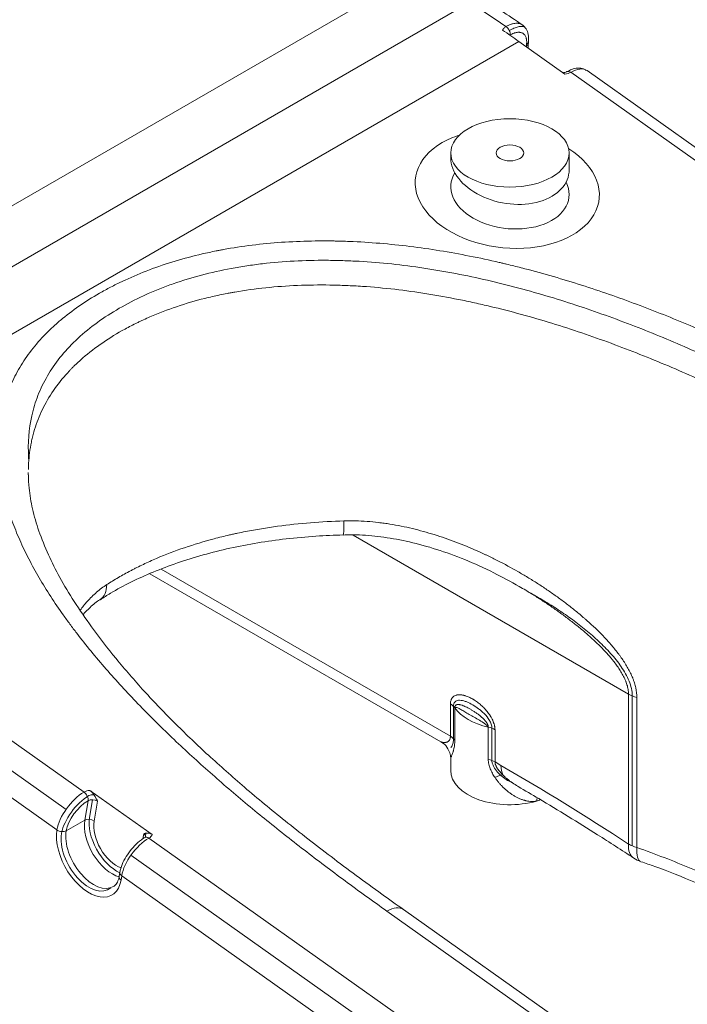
# Model space of a CAD drawing. Header units: millimetres. Extents: x 51337 to 61814, y -21781 to -12277.
# Tile 372 of 378: x 61723 to 61738, y -21419 to -21396. Entities that reach past the tile are written whole.
import ezdxf

# ---------------------------------------------------------------- set-up
doc = ezdxf.new("R2010")
doc.units = ezdxf.units.MM
doc.header["$LTSCALE"] = 0.3175
doc.layers.add('1轮廓实线层', color=7, linetype='Continuous', lineweight=18)

# ---------------------------------------------------------------- blocks, each defined once
blk = doc.blocks.new('MR12-2010-Z')
at = {"layer": '1轮廓实线层'}
for p, q in [((64044.302, -21439.644), (64063.182, -21428.744)), ((64045.474, -21440.358), (64064.354, -21429.458)), ((64065.277, -21430.208), (64065.278, -21430.199)), ((64065.477, -21430.349), (64046.809, -21441.127)), ((64066.526, -21431.092), (64065.477, -21430.349)), ((64065.631, -21430.458), (64065.648, -21430.449)), ((64065.652, -21430.412), (64065.648, -21430.449)), ((64065.692, -21430.39), (64065.696, -21430.353)), ((64066.66, -21431.051), (64074.44, -21436.567)), ((64074.805, -21436.522), (64067.033, -21431.013)), ((64063.922, -21432.89), (64063.922, -21432.996)), ((64066.622, -21433.273), (64066.622, -21432.89)), ((64067.976, -21445.229), (64061.695, -21441.603)), ((64047.78, -21441.951), (64055.56, -21447.467)), ((64055.151, -21447.859), (64047.378, -21442.349)), ((64057.316, -21442.381), (64063.915, -21446.191)), ((64057.057, -21442.485), (64063.698, -21446.319)), ((64054.943, -21448.328), (64047.188, -21442.83)), ((64067.976, -21448.649), (64067.976, -21445.229)), ((64068.062, -21448.692), (64068.062, -21445.271)), ((64068.168, -21445.309), (64068.168, -21448.73)), ((64063.915, -21446.191), (64063.915, -21445.456)), ((64063.986, -21445.51), (64063.986, -21446.245)), ((64064.016, -21445.545), (64064.016, -21446.28)), ((64064.779, -21446.72), (64064.779, -21445.986)), ((64064.861, -21446.745), (64064.861, -21446.01)), ((64064.932, -21446.044), (64064.932, -21446.779)), ((64063.922, -21446.708), (64063.922, -21446.975)), ((64064.932, -21446.779), (64065.068, -21446.857)), ((64055.695, -21447.426), (64057.117, -21448.434)), ((64055.577, -21448.106), (64055.653, -21447.664)), ((64055.683, -21448.046), (64055.752, -21447.64)), ((64055.866, -21447.67), (64055.788, -21448.127)), ((64055.577, -21448.106), (64055.153, -21448.351)), ((64054.942, -21448.33), (64054.943, -21448.328)), ((64055.047, -21448.41), (64055.049, -21448.401)), ((64055.153, -21448.348), (64055.153, -21448.351)), ((64056.902, -21448.532), (64056.922, -21448.419)), ((64057.039, -21448.515), (64064.282, -21453.65)), ((64063.881, -21454.047), (64056.629, -21448.907)), ((64056.38, -21449.289), (64056.362, -21449.391)), ((64056.421, -21449.376), (64056.404, -21449.477)), ((64063.692, -21454.53), (64056.421, -21449.376)), ((64068.264, -21454.29), (64062.468, -21450.181)), ((64068.43, -21454.104), (64062.842, -21450.143))]:
    blk.add_line(p, q, dxfattribs=at)
blk.add_arc((64068.506, -21448.343), 0.75, 236.7469, 250.6924, dxfattribs=at)
for centre, major_axis, ratio, start_param, end_param in [((64063.182, -21453.239), (-15, 25.981), 0.57735, 5.403346, 5.497787), ((64065.172, -21430.124), (-0.075, 0.13), 0.57735, 3.808953, 5.403346), ((64063.076, -21453.3), (15, -25.981), 0.57735, 2.242748, 2.260406), ((64066.28, -21430.9), (0.45, -0.779), 0.57735, 3.808953, 3.838062), ((64065.543, -21430.373), (0.149, -0.016), 0.641324, 5.564198, 6.293438), ((64065.546, -21430.337), (0.149, -0.016), 0.641324, 5.564198, 6.273293), ((64066.598, -21431.624), (0.435, 0.611), 0.505931, 0.001448, 0.837479), ((64066.449, -21430.902), (-0.298, 0.031), 0.638996, 1.896144, 2.419743), ((64066.648, -21431.166), (-0.075, 0.13), 0.57735, 5.384341, 6.269342), ((64065.212, -21433.708), (-2.095, 0.234), 0.638444, 5.329474, 5.568922), ((64065.212, -21433.708), (-2.095, 0.234), 0.638444, 5.568922, 10.337172), ((64065.272, -21433.135), (-1.34, 0.251), 0.666904, 0.124865, 3.270286), ((64065.272, -21433.751), (-1.347, 0.15), 0.638444, 5.974459, 9.820531), ((64061.45, -21440.849), (0.022, -0.75), 0.041025, 0.003043, 0.954721), ((64055.519, -21442.446), (0.407, -0.63), 0.608982, 6.28233, 7.038742), ((64068.506, -21444.923), (-0.75, 0), 0.57735, 0.785398, 1.103389), ((64063.597, -21445.64), (-0.45, 0), 0.57735, 3.515853, 3.926991), ((64065.272, -21445.26), (1.35, 0), 0.57735, 3.515853, 4.338129), ((64064.614, -21446.227), (0.45, 0), 0.57735, 0.785398, 1.196536), ((64063.597, -21446.375), (-0.45, 0), 0.57735, 3.515853, 3.926991), ((64064.614, -21446.962), (0.45, 0), 0.57735, 0.785398, 1.196536), ((64065.598, -21446.55), (-0.375, -0.65), 0.57735, 5.497787, 5.903264), ((64065.068, -21496.459), (-30.375, 52.611), 0.57735, 5.430033, 5.497787), ((64065.272, -21446.975), (1.35, 0), 0.57735, 3.141596, 5.179498), ((64064.818, -21447.387), (0.339, 0.296), 0.306956, 0.323783, 0.979412), ((64055.473, -21448.021), (0.457, 0.595), 0.474787, 0.85429, 2.425086), ((64055.579, -21448.096), (0.463, 0.591), 0.466268, 0.859591, 2.426424), ((64055.772, -21447.617), (-0.299, 0.032), 0.638826, 5.04017, 5.563769), ((64055.548, -21447.582), (-0.075, 0.13), 0.57735, 3.749176, 5.384341), ((64055.778, -21447.621), (-0.149, 0.016), 0.638826, 4.727437, 5.570647), ((64055.578, -21448.103), (0.37, 0.473), 0.466268, 0.858216, 2.429012), ((64055.76, -21447.731), (-0.15, 0.008), 0.604965, 3.961921, 5.532717), ((64066.083, -21447.903), (0.09, -0.441), 0.420243, 3.845566, 4.074602), ((64065.272, -21446.975), (1.35, 0), 0.57735, 5.179498, 5.245101), ((64056.204, -21448.598), (-0.45, 0.779), 0.57735, 0.607583, 2.611135), ((64055.682, -21448.188), (0.148, -0.025), 0.670368, 0.891588, 2.462384), ((64056.31, -21448.536), (-0.45, 0.779), 0.57735, 0.610186, 2.461777), ((64056.31, -21448.536), (0.375, -0.65), 0.57735, 3.749176, 5.682728), ((64055.673, -21448.904), (-0.525, 0.909), 0.57735, 0.607583, 3.749176), ((64055.049, -21448.269), (-0.148, 0.025), 0.670368, 0.891588, 2.462384), ((64055.049, -21448.266), (-0.148, 0.025), 0.670368, 0.891588, 2.462384), ((64055.673, -21448.904), (-0.45, 0.779), 0.57735, 0.604868, 3.259706), ((64055.779, -21448.842), (0.45, -0.779), 0.57735, 3.749176, 6.285964), ((64056.816, -21448.48), (-0.15, 0.008), 0.604965, 3.004819, 3.961921), ((64056.834, -21448.37), (-0.149, 0.016), 0.638826, 2.494727, 2.952869), ((64056.828, -21448.365), (-0.299, 0.032), 0.638826, 2.422176, 2.945775), ((64056.952, -21449.069), (0.457, 0.595), 0.474787, 0.85429, 2.425086), ((64057.027, -21448.63), (-0.075, 0.13), 0.57735, 5.384341, 6.283275), ((64068.506, -21448.343), (-0.411, -0.627), 0.536938, 5.529445, 6.283206), ((64068.506, -21448.343), (-0.75, 0), 0.57735, 0.785398, 1.103389), ((64068.506, -21448.343), (-0.248, -0.708), 0.329993, 5.400931, 6.295018), ((64056.527, -21449.314), (-0.148, 0.025), 0.670368, 0.000359, 0.891588), ((64056.51, -21449.416), (-0.148, 0.025), 0.670368, 6.263662, 7.174773), ((64062.408, -21450.755), (-0.434, -0.612), 0.508281, 3.13848, 3.977629)]:
    blk.add_ellipse(centre, major_axis=major_axis, ratio=ratio, start_param=start_param, end_param=end_param, dxfattribs=at)
for major_axis in [(-1.35, 0), (-0.315, 0)]:
    blk.add_ellipse((64065.272, -21432.89), major_axis=major_axis, ratio=0.57735, dxfattribs=at)
for points, knots in [([(64065.569, -21429.979), (64065.4, -21429.863), (64064.911, -21429.534), (64064.24, -21429.109), (64063.738, -21428.811), (64063.557, -21428.707)], [0, 0, 0, 0, 0.252329, 0.731002, 1, 1, 1, 1]), ([(64065.105, -21430.089), (64065.108, -21430.081), (64065.112, -21430.073), (64065.118, -21430.064), (64065.12, -21430.062), (64065.122, -21430.059), (64065.124, -21430.057), (64065.128, -21430.052), (64065.131, -21430.048), (64065.141, -21430.038), (64065.148, -21430.031), (64065.164, -21430.019), (64065.173, -21430.013), (64065.182, -21430.008)], [0, 0, 0, 0, 0.25, 0.25, 0.3125, 0.3125, 0.375, 0.375, 0.5, 0.5, 0.75, 0.75, 1, 1, 1, 1]), ([(64065.555, -21429.969), (64065.55, -21429.966), (64065.545, -21429.963), (64065.529, -21429.953), (64065.506, -21429.943), (64065.481, -21429.937), (64065.464, -21429.934), (64065.46, -21429.934), (64065.454, -21429.933), (64065.45, -21429.933), (64065.44, -21429.932), (64065.433, -21429.931), (64065.411, -21429.931), (64065.381, -21429.933), (64065.35, -21429.94), (64065.326, -21429.946), (64065.318, -21429.948), (64065.302, -21429.953), (64065.293, -21429.956), (64065.268, -21429.965), (64065.234, -21429.98), (64065.2, -21429.998), (64065.182, -21430.008)], [0, 0, 0, 0, 0.055433, 0.055433, 0.173504, 0.291575, 0.291575, 0.321093, 0.321093, 0.35061, 0.35061, 0.409646, 0.409646, 0.527717, 0.645788, 0.645788, 0.704823, 0.704823, 0.763858, 0.763858, 0.881929, 1, 1, 1, 1]), ([(64065.607, -21430.016), (64065.596, -21430.013), (64065.583, -21430.01), (64065.544, -21430.005), (64065.516, -21430.005), (64065.454, -21430.014), (64065.422, -21430.023), (64065.355, -21430.048), (64065.321, -21430.065), (64065.277, -21430.09), (64065.267, -21430.096), (64065.258, -21430.102)], [0, 0, 0, 0, 0.124873, 0.124873, 0.392855, 0.392855, 0.660838, 0.660838, 0.92882, 0.92882, 1, 1, 1, 1]), ([(64065.694, -21430.354), (64065.702, -21430.294), (64065.7, -21430.191), (64065.65, -21430.056), (64065.589, -21429.995), (64065.554, -21429.97)], [0, 0, 0, 0, 0.378979, 0.705712, 1, 1, 1, 1]), ([(64065.278, -21430.199), (64065.292, -21430.191), (64065.319, -21430.177), (64065.346, -21430.165), (64065.366, -21430.158), (64065.373, -21430.155), (64065.386, -21430.151), (64065.393, -21430.149), (64065.412, -21430.145), (64065.437, -21430.14), (64065.46, -21430.138), (64065.478, -21430.138), (64065.483, -21430.138), (64065.492, -21430.139), (64065.494, -21430.139), (64065.5, -21430.14), (64065.513, -21430.142), (64065.536, -21430.147), (64065.564, -21430.159), (64065.58, -21430.171), (64065.589, -21430.179), (64065.591, -21430.181), (64065.595, -21430.184), (64065.6, -21430.19), (64065.605, -21430.195), (64065.615, -21430.207), (64065.626, -21430.225), (64065.635, -21430.245), (64065.641, -21430.261), (64065.642, -21430.267), (64065.645, -21430.275), (64065.645, -21430.278), (64065.647, -21430.284), (64065.647, -21430.287), (64065.651, -21430.302), (64065.654, -21430.327), (64065.655, -21430.354), (64065.654, -21430.382), (64065.653, -21430.397), (64065.652, -21430.412)], [0, 0, 0, 0, 0.0625, 0.125, 0.125, 0.15625, 0.15625, 0.1875, 0.1875, 0.25, 0.3125, 0.3125, 0.34375, 0.34375, 0.359375, 0.359375, 0.375, 0.4375, 0.5, 0.5625, 0.5625, 0.578125, 0.578125, 0.59375, 0.625, 0.625, 0.6875, 0.75, 0.75, 0.78125, 0.78125, 0.796875, 0.796875, 0.8125, 0.8125, 0.875, 0.9375, 0.9375, 1, 1, 1, 1]), ([(64065.688, -21430.498), (64065.687, -21430.473), (64065.687, -21430.436), (64065.69, -21430.401), (64065.692, -21430.39)], [0, 0, 0, 0, 0.654965, 1, 1, 1, 1]), ([(64067.013, -21431.009), (64066.994, -21430.993), (64066.937, -21430.957), (64066.818, -21430.949), (64066.691, -21430.976), (64066.609, -21431.015), (64066.573, -21431.036)], [0, 0, 0, 0, 0.159804, 0.453738, 0.758565, 1, 1, 1, 1]), ([(64066.573, -21431.036), (64066.566, -21431.04), (64066.547, -21431.049), (64066.512, -21431.057), (64066.487, -21431.059), (64066.479, -21431.06)], [0, 0, 0, 0, 0.368105, 0.786111, 1, 1, 1, 1]), ([(64062.468, -21450.181), (64062.145, -21449.952), (64061.826, -21449.722), (64061.197, -21449.257), (64060.886, -21449.022), (64060.274, -21448.55), (64059.973, -21448.312), (64059.381, -21447.831), (64059.09, -21447.588), (64058.52, -21447.097), (64058.241, -21446.85), (64057.832, -21446.474), (64057.697, -21446.348), (64057.432, -21446.094), (64057.301, -21445.967), (64057.042, -21445.71), (64056.915, -21445.581), (64056.664, -21445.321), (64056.541, -21445.19), (64056.299, -21444.926), (64056.18, -21444.794), (64055.947, -21444.526), (64055.833, -21444.391), (64055.61, -21444.119), (64055.501, -21443.982), (64055.368, -21443.809), (64055.342, -21443.774), (64055.29, -21443.705), (64055.264, -21443.67), (64055.187, -21443.566), (64055.136, -21443.496), (64054.987, -21443.286), (64054.892, -21443.145), (64054.709, -21442.863), (64054.621, -21442.721), (64054.455, -21442.436), (64054.376, -21442.292), (64054.228, -21442.004), (64054.158, -21441.86), (64054.03, -21441.568), (64053.971, -21441.422), (64053.864, -21441.127), (64053.816, -21440.979), (64053.77, -21440.811), (64053.765, -21440.792), (64053.755, -21440.755), (64053.75, -21440.736), (64053.736, -21440.68), (64053.709, -21440.568), (64053.686, -21440.456), (64053.645, -21440.232), (64053.625, -21440.084), (64053.602, -21439.787), (64053.597, -21439.639), (64053.606, -21439.344), (64053.619, -21439.196), (64053.652, -21438.976), (64053.665, -21438.903), (64053.683, -21438.821), (64053.687, -21438.802), (64053.691, -21438.784), (64053.698, -21438.757), (64053.711, -21438.702), (64053.726, -21438.648), (64053.777, -21438.468), (64053.827, -21438.327), (64053.947, -21438.05), (64054.016, -21437.914), (64054.174, -21437.648), (64054.263, -21437.517), (64054.46, -21437.262), (64054.569, -21437.138), (64054.695, -21437.009), (64054.703, -21437.001), (64054.718, -21436.986), (64054.74, -21436.963), (64054.794, -21436.911), (64054.841, -21436.867), (64054.937, -21436.779), (64055.002, -21436.722), (64055.206, -21436.555), (64055.349, -21436.448), (64055.651, -21436.244), (64055.81, -21436.146), (64056.059, -21436.007), (64056.144, -21435.961), (64056.274, -21435.895), (64056.318, -21435.873), (64056.384, -21435.841), (64056.407, -21435.83), (64056.451, -21435.809), (64056.474, -21435.798), (64056.676, -21435.705), (64056.862, -21435.627), (64057.242, -21435.483), (64057.437, -21435.417), (64057.838, -21435.297), (64058.043, -21435.242), (64058.359, -21435.169), (64058.465, -21435.146), (64058.6, -21435.119), (64058.627, -21435.114), (64058.668, -21435.106), (64058.681, -21435.104), (64058.708, -21435.098), (64058.776, -21435.086), (64058.844, -21435.074), (64059.117, -21435.028), (64059.338, -21434.998), (64059.783, -21434.949), (64060.008, -21434.93), (64060.46, -21434.905), (64060.689, -21434.898), (64061.034, -21434.895), (64061.149, -21434.896), (64061.28, -21434.898), (64061.294, -21434.898), (64061.323, -21434.899), (64061.338, -21434.899), (64061.381, -21434.9), (64061.468, -21434.903), (64061.555, -21434.906), (64061.845, -21434.917), (64062.075, -21434.932), (64062.535, -21434.97), (64062.764, -21434.994), (64063.22, -21435.05), (64063.448, -21435.083), (64063.901, -21435.156), (64064.127, -21435.197), (64064.578, -21435.286), (64064.803, -21435.334), (64065.055, -21435.393), (64065.083, -21435.399), (64065.139, -21435.412), (64065.222, -21435.432), (64065.417, -21435.48), (64065.583, -21435.522), (64065.912, -21435.609), (64066.13, -21435.67), (64066.562, -21435.797), (64066.775, -21435.863), (64067.199, -21436), (64067.41, -21436.071), (64067.827, -21436.217), (64068.034, -21436.292), (64068.444, -21436.447), (64068.648, -21436.527), (64069.053, -21436.689), (64069.254, -21436.773), (64069.653, -21436.943), (64069.851, -21437.03), (64070.147, -21437.163), (64070.294, -21437.23), (64070.441, -21437.298), (64070.514, -21437.332), (64070.538, -21437.343), (64070.587, -21437.366), (64070.806, -21437.469), (64071.023, -21437.574), (64071.404, -21437.762), (64071.594, -21437.858), (64071.969, -21438.051), (64072.155, -21438.149), (64072.709, -21438.445), (64073.072, -21438.647), (64073.43, -21438.852)], [0, 0, 0, 0, 0.03125, 0.03125, 0.0625, 0.0625, 0.09375, 0.09375, 0.125, 0.125, 0.15625, 0.15625, 0.171875, 0.171875, 0.1875, 0.1875, 0.203125, 0.203125, 0.21875, 0.21875, 0.234375, 0.234375, 0.25, 0.25, 0.265625, 0.265625, 0.269531, 0.269531, 0.273438, 0.273438, 0.28125, 0.28125, 0.296875, 0.296875, 0.3125, 0.3125, 0.328125, 0.328125, 0.34375, 0.34375, 0.359375, 0.359375, 0.375, 0.375, 0.376953, 0.376953, 0.378906, 0.378906, 0.382813, 0.390625, 0.390625, 0.40625, 0.40625, 0.421875, 0.421875, 0.4375, 0.4375, 0.445313, 0.445313, 0.446289, 0.447266, 0.447266, 0.449219, 0.453125, 0.453125, 0.46875, 0.46875, 0.484375, 0.484375, 0.5, 0.5, 0.515625, 0.515625, 0.516602, 0.516602, 0.517578, 0.519531, 0.523438, 0.523438, 0.53125, 0.53125, 0.546875, 0.546875, 0.5625, 0.5625, 0.570313, 0.570313, 0.574219, 0.574219, 0.576172, 0.576172, 0.578125, 0.578125, 0.59375, 0.59375, 0.609375, 0.609375, 0.625, 0.625, 0.632813, 0.632813, 0.634766, 0.634766, 0.635742, 0.635742, 0.636719, 0.640625, 0.640625, 0.65625, 0.65625, 0.671875, 0.671875, 0.6875, 0.6875, 0.695313, 0.695313, 0.696289, 0.696289, 0.697266, 0.697266, 0.699219, 0.703125, 0.703125, 0.71875, 0.71875, 0.734375, 0.734375, 0.75, 0.75, 0.765625, 0.765625, 0.78125, 0.78125, 0.783203, 0.783203, 0.785156, 0.789063, 0.796875, 0.796875, 0.8125, 0.8125, 0.828125, 0.828125, 0.84375, 0.84375, 0.859375, 0.859375, 0.875, 0.875, 0.890625, 0.890625, 0.90625, 0.90625, 0.914063, 0.917969, 0.917969, 0.919922, 0.919922, 0.921875, 0.9375, 0.9375, 0.953125, 0.953125, 0.96875, 0.96875, 1, 1, 1, 1]), ([(64054.301, -21439.898), (64054.296, -21439.835), (64054.293, -21439.772), (64054.283, -21439.39), (64054.315, -21439.075), (64054.418, -21438.687), (64054.441, -21438.609), (64054.495, -21438.456), (64054.524, -21438.38), (64054.622, -21438.156), (64054.699, -21438.011), (64054.879, -21437.728), (64054.98, -21437.59), (64055.209, -21437.323), (64055.336, -21437.194), (64055.755, -21436.819), (64056.074, -21436.595), (64056.607, -21436.296), (64056.794, -21436.202), (64057.087, -21436.07), (64057.187, -21436.028), (64057.39, -21435.948), (64057.492, -21435.909), (64058.013, -21435.727), (64058.454, -21435.61), (64059.034, -21435.502), (64059.152, -21435.482), (64059.389, -21435.447), (64059.508, -21435.431), (64059.867, -21435.389), (64060.108, -21435.369), (64060.595, -21435.343), (64060.84, -21435.337), (64061.211, -21435.339), (64061.335, -21435.341), (64061.584, -21435.349), (64061.709, -21435.354), (64062.331, -21435.39), (64062.823, -21435.443), (64063.798, -21435.59), (64064.281, -21435.684), (64065, -21435.849), (64065.239, -21435.909), (64065.712, -21436.035), (64065.946, -21436.102), (64066.639, -21436.31), (64067.092, -21436.462), (64067.981, -21436.784), (64068.417, -21436.956), (64069.276, -21437.316), (64069.699, -21437.504), (64070.532, -21437.896), (64070.944, -21438.099), (64071.75, -21438.516), (64072.145, -21438.729), (64073.096, -21439.262), (64073.645, -21439.586), (64074.183, -21439.919)], [0, 0, 0, 0, 0.011254, 0.011254, 0.067934, 0.067934, 0.082104, 0.082104, 0.096274, 0.096274, 0.124614, 0.124614, 0.152954, 0.152954, 0.181294, 0.181294, 0.237974, 0.237974, 0.266314, 0.266314, 0.280484, 0.280484, 0.294654, 0.294654, 0.351334, 0.351334, 0.365504, 0.365504, 0.379674, 0.379674, 0.408014, 0.408014, 0.436354, 0.436354, 0.450524, 0.450524, 0.464694, 0.464694, 0.521374, 0.521374, 0.578054, 0.578054, 0.606394, 0.606394, 0.634734, 0.634734, 0.691414, 0.691414, 0.748094, 0.748094, 0.804774, 0.804774, 0.861454, 0.861454, 0.918134, 0.918134, 1, 1, 1, 1]), ([(64076.939, -21442.365), (64076.939, -21442.365), (64076.938, -21442.364), (64076.937, -21442.363), (64076.935, -21442.362), (64076.93, -21442.359), (64076.92, -21442.352), (64076.902, -21442.338), (64076.864, -21442.312), (64076.788, -21442.258), (64076.635, -21442.15), (64076.329, -21441.937), (64076.064, -21441.755), (64075.531, -21441.395), (64075.172, -21441.157), (64074.443, -21440.69), (64074.073, -21440.46), (64073.511, -21440.12), (64073.322, -21440.008), (64072.941, -21439.786), (64072.749, -21439.675), (64072.362, -21439.457), (64072.167, -21439.35), (64071.774, -21439.136), (64071.575, -21439.031), (64071.175, -21438.822), (64070.973, -21438.719), (64070.565, -21438.516), (64070.359, -21438.416), (64070.099, -21438.293), (64070.047, -21438.268), (64069.943, -21438.219), (64069.786, -21438.146), (64069.628, -21438.075), (64069.311, -21437.932), (64069.099, -21437.839), (64068.67, -21437.658), (64068.455, -21437.569), (64068.019, -21437.397), (64067.8, -21437.313), (64067.358, -21437.15), (64067.135, -21437.07), (64066.685, -21436.918), (64066.458, -21436.844), (64065.999, -21436.703), (64065.767, -21436.636), (64065.299, -21436.507), (64065.062, -21436.447), (64064.763, -21436.375), (64064.703, -21436.361), (64064.583, -21436.334), (64064.402, -21436.293), (64064.222, -21436.255), (64063.86, -21436.183), (64063.618, -21436.139), (64063.133, -21436.062), (64062.889, -21436.028), (64062.4, -21435.972), (64062.154, -21435.949), (64061.784, -21435.924), (64061.66, -21435.918), (64061.475, -21435.91), (64061.413, -21435.908), (64061.335, -21435.905), (64061.319, -21435.905), (64061.288, -21435.904), (64061.242, -21435.903), (64060.948, -21435.898), (64060.672, -21435.901), (64060.186, -21435.921), (64059.945, -21435.939), (64059.469, -21435.989), (64059.233, -21436.021), (64058.971, -21436.067), (64058.942, -21436.072), (64058.898, -21436.08), (64058.884, -21436.082), (64058.855, -21436.088), (64058.782, -21436.102), (64058.71, -21436.116), (64058.54, -21436.152), (64058.427, -21436.178), (64058.095, -21436.262), (64057.88, -21436.325), (64057.462, -21436.466), (64057.26, -21436.543), (64057.015, -21436.65), (64056.942, -21436.682), (64056.87, -21436.716), (64056.834, -21436.733), (64056.822, -21436.739), (64056.798, -21436.75), (64056.786, -21436.756), (64056.68, -21436.808), (64056.587, -21436.856), (64056.318, -21437.003), (64056.147, -21437.107), (64055.825, -21437.327), (64055.674, -21437.443), (64055.463, -21437.627), (64055.395, -21437.69), (64055.313, -21437.77), (64055.297, -21437.787), (64055.265, -21437.819), (64055.217, -21437.868), (64055.172, -21437.918), (64055.024, -21438.085), (64054.919, -21438.222), (64054.734, -21438.504), (64054.653, -21438.649), (64054.517, -21438.946), (64054.461, -21439.097), (64054.406, -21439.291), (64054.39, -21439.35), (64054.376, -21439.409), (64054.367, -21439.448), (64054.346, -21439.547), (64054.329, -21439.646), (64054.309, -21439.805), (64054.301, -21439.884), (64054.294, -21440.013), (64054.292, -21440.063), (64054.291, -21440.112)], [0, 0, 0, 0, 0.000098, 0.000098, 0.000196, 0.000392, 0.000785, 0.00157, 0.00314, 0.00628, 0.012559, 0.025118, 0.050236, 0.050236, 0.100472, 0.100472, 0.150708, 0.150708, 0.175826, 0.175826, 0.200944, 0.200944, 0.226062, 0.226062, 0.251181, 0.251181, 0.276299, 0.276299, 0.301417, 0.301417, 0.307696, 0.307696, 0.313976, 0.326535, 0.326535, 0.351653, 0.351653, 0.376771, 0.376771, 0.401889, 0.401889, 0.427007, 0.427007, 0.452125, 0.452125, 0.477243, 0.477243, 0.502361, 0.502361, 0.508641, 0.508641, 0.51492, 0.527479, 0.527479, 0.552597, 0.552597, 0.577715, 0.577715, 0.602833, 0.602833, 0.615392, 0.615392, 0.621672, 0.621672, 0.623242, 0.623242, 0.624812, 0.627951, 0.653069, 0.653069, 0.678187, 0.678187, 0.703306, 0.703306, 0.706445, 0.706445, 0.708015, 0.708015, 0.709585, 0.715865, 0.715865, 0.728424, 0.728424, 0.753542, 0.753542, 0.77866, 0.77866, 0.784939, 0.788079, 0.788079, 0.789649, 0.789649, 0.791219, 0.791219, 0.803778, 0.803778, 0.828896, 0.828896, 0.854014, 0.854014, 0.866573, 0.866573, 0.869713, 0.869713, 0.872852, 0.879132, 0.879132, 0.90425, 0.90425, 0.929368, 0.929368, 0.954486, 0.954486, 0.960766, 0.963905, 0.963905, 0.967045, 0.979604, 0.979604, 0.992163, 0.992163, 1, 1, 1, 1]), ([(64054.29, -21440.18), (64054.29, -21440.188), (64054.29, -21440.195), (64054.29, -21440.213), (64054.29, -21440.223), (64054.29, -21440.234)], [0, 0, 0, 0, 0.410712, 0.410712, 1, 1, 1, 1]), ([(64062.843, -21450.144), (64062.679, -21450.027), (64062.121, -21449.628), (64061.212, -21448.959), (64060.166, -21448.146), (64059.232, -21447.375), (64058.404, -21446.642), (64057.638, -21445.911), (64056.933, -21445.176), (64056.291, -21444.434), (64055.762, -21443.75), (64055.336, -21443.131), (64055.007, -21442.581), (64054.735, -21442.044), (64054.525, -21441.521), (64054.379, -21441.013), (64054.305, -21440.584), (64054.294, -21440.329), (64054.294, -21440.229)], [0, 0, 0, 0, 0.039389, 0.134357, 0.223194, 0.304637, 0.380541, 0.452179, 0.528004, 0.600157, 0.669512, 0.724617, 0.776291, 0.824855, 0.875798, 0.923901, 0.96998, 1, 1, 1, 1]), ([(64056.079, -21442.735), (64056.164, -21442.679), (64056.253, -21442.625), (64056.434, -21442.52), (64056.527, -21442.468), (64056.646, -21442.406), (64056.669, -21442.393), (64056.706, -21442.375), (64056.718, -21442.369), (64056.742, -21442.356), (64056.803, -21442.326), (64056.864, -21442.296), (64057.012, -21442.226), (64057.113, -21442.18), (64057.42, -21442.049), (64057.632, -21441.968), (64058.068, -21441.819), (64058.293, -21441.751), (64058.642, -21441.659), (64058.759, -21441.629), (64058.909, -21441.595), (64058.939, -21441.588), (64058.999, -21441.575), (64059.089, -21441.555), (64059.18, -21441.537), (64059.482, -21441.477), (64059.727, -21441.437), (64060.222, -21441.37), (64060.472, -21441.343), (64060.977, -21441.303), (64061.231, -21441.289), (64061.488, -21441.282)], [0, 0, 0, 0, 0.0625, 0.0625, 0.125, 0.125, 0.140625, 0.140625, 0.148437, 0.148437, 0.15625, 0.1875, 0.1875, 0.25, 0.25, 0.375, 0.375, 0.5, 0.5, 0.5625, 0.5625, 0.578125, 0.578125, 0.59375, 0.625, 0.625, 0.75, 0.75, 0.875, 0.875, 1, 1, 1, 1]), ([(64061.488, -21441.282), (64061.576, -21441.279), (64061.664, -21441.279), (64061.839, -21441.283), (64061.926, -21441.287), (64062.101, -21441.299), (64062.188, -21441.308), (64062.297, -21441.321), (64062.319, -21441.323), (64062.363, -21441.329), (64062.428, -21441.337), (64062.493, -21441.347), (64062.622, -21441.368), (64062.708, -21441.383), (64062.878, -21441.418), (64062.963, -21441.436), (64063.132, -21441.477), (64063.215, -21441.498), (64063.382, -21441.545), (64063.465, -21441.569), (64063.713, -21441.646), (64063.877, -21441.703), (64064.202, -21441.826), (64064.363, -21441.893), (64064.562, -21441.981), (64064.602, -21441.999), (64064.662, -21442.027), (64064.681, -21442.036), (64064.721, -21442.054), (64064.82, -21442.101), (64064.918, -21442.149), (64065.151, -21442.268), (64065.304, -21442.35), (64065.53, -21442.48), (64065.604, -21442.524), (64065.753, -21442.614), (64065.826, -21442.659), (64065.972, -21442.753), (64066.045, -21442.801), (64066.188, -21442.898), (64066.259, -21442.947), (64066.4, -21443.048), (64066.47, -21443.1), (64066.608, -21443.205), (64066.677, -21443.259), (64066.812, -21443.368), (64066.879, -21443.424), (64066.962, -21443.495), (64066.979, -21443.509), (64067.011, -21443.538), (64067.028, -21443.553), (64067.077, -21443.596), (64067.109, -21443.626), (64067.205, -21443.715), (64067.268, -21443.775), (64067.39, -21443.898), (64067.45, -21443.96), (64067.536, -21444.056), (64067.565, -21444.089), (64067.621, -21444.154), (64067.648, -21444.187), (64067.702, -21444.254), (64067.729, -21444.288), (64067.767, -21444.34), (64067.78, -21444.357), (64067.805, -21444.392), (64067.817, -21444.409), (64067.854, -21444.462), (64067.877, -21444.497), (64067.922, -21444.569), (64067.944, -21444.605), (64067.985, -21444.677), (64068.004, -21444.714), (64068.04, -21444.788), (64068.056, -21444.825), (64068.076, -21444.872), (64068.079, -21444.882), (64068.087, -21444.9), (64068.09, -21444.91), (64068.1, -21444.938), (64068.12, -21444.995), (64068.135, -21445.051), (64068.159, -21445.163), (64068.168, -21445.237), (64068.168, -21445.309)], [0, 0, 0, 0, 0.03125, 0.03125, 0.0625, 0.0625, 0.09375, 0.09375, 0.101563, 0.101563, 0.109375, 0.125, 0.125, 0.15625, 0.15625, 0.1875, 0.1875, 0.21875, 0.21875, 0.25, 0.25, 0.3125, 0.3125, 0.375, 0.375, 0.390625, 0.390625, 0.398438, 0.398438, 0.40625, 0.4375, 0.4375, 0.5, 0.5, 0.53125, 0.53125, 0.5625, 0.5625, 0.59375, 0.59375, 0.625, 0.625, 0.65625, 0.65625, 0.6875, 0.6875, 0.71875, 0.71875, 0.726563, 0.726563, 0.734375, 0.734375, 0.75, 0.75, 0.78125, 0.78125, 0.8125, 0.8125, 0.828125, 0.828125, 0.84375, 0.84375, 0.859375, 0.859375, 0.867188, 0.867188, 0.875, 0.875, 0.890625, 0.890625, 0.90625, 0.90625, 0.921875, 0.921875, 0.9375, 0.9375, 0.941406, 0.941406, 0.945313, 0.945313, 0.953125, 0.96875, 0.96875, 1, 1, 1, 1]), ([(64055.933, -21443.079), (64056.008, -21443.028), (64056.224, -21442.889), (64056.625, -21442.675), (64057.133, -21442.444), (64057.684, -21442.235), (64058.27, -21442.052), (64058.884, -21441.899), (64059.519, -21441.777), (64060.175, -21441.686), (64060.828, -21441.626), (64061.264, -21441.606), (64061.473, -21441.601)], [0, 0, 0, 0, 0.057073, 0.160245, 0.264677, 0.3701, 0.476132, 0.582312, 0.688064, 0.793162, 0.901532, 1, 1, 1, 1]), ([(64061.472, -21441.604), (64061.596, -21441.599), (64061.904, -21441.596), (64062.41, -21441.647), (64062.997, -21441.756), (64063.615, -21441.927), (64064.257, -21442.161), (64064.887, -21442.447), (64065.294, -21442.666), (64065.485, -21442.778)], [0, 0, 0, 0, 0.087515, 0.218784, 0.359524, 0.510709, 0.672409, 0.843429, 1, 1, 1, 1]), ([(64055.472, -21443.317), (64055.524, -21443.247), (64055.578, -21443.182), (64055.701, -21443.044), (64055.773, -21442.973), (64055.884, -21442.877), (64055.922, -21442.846), (64055.999, -21442.788), (64056.038, -21442.761), (64056.079, -21442.735)], [0, 0, 0, 0, 0.289836, 0.289836, 0.644918, 0.644918, 0.822459, 0.822459, 1, 1, 1, 1]), ([(64067.976, -21445.229), (64067.976, -21445.194), (64067.973, -21445.159), (64067.961, -21445.088), (64067.953, -21445.053), (64067.936, -21444.998), (64067.93, -21444.98), (64067.92, -21444.953), (64067.916, -21444.944), (64067.909, -21444.925), (64067.905, -21444.916), (64067.897, -21444.898), (64067.893, -21444.889), (64067.885, -21444.871), (64067.881, -21444.862), (64067.868, -21444.835), (64067.859, -21444.817), (64067.83, -21444.765), (64067.81, -21444.73), (64067.767, -21444.661), (64067.744, -21444.628), (64067.697, -21444.561), (64067.672, -21444.528), (64067.634, -21444.479), (64067.621, -21444.463), (64067.595, -21444.43), (64067.582, -21444.414), (64067.541, -21444.367), (64067.514, -21444.336), (64067.459, -21444.274), (64067.43, -21444.244), (64067.373, -21444.184), (64067.344, -21444.155), (64067.285, -21444.096), (64067.256, -21444.068), (64067.165, -21443.982), (64067.104, -21443.927), (64066.979, -21443.817), (64066.916, -21443.764), (64066.787, -21443.658), (64066.722, -21443.607), (64066.591, -21443.506), (64066.524, -21443.456), (64066.391, -21443.359), (64066.324, -21443.311), (64066.188, -21443.217), (64066.12, -21443.171), (64065.983, -21443.081), (64065.914, -21443.036), (64065.774, -21442.949), (64065.704, -21442.906), (64065.585, -21442.834), (64065.535, -21442.805), (64065.486, -21442.777)], [0, 0, 0, 0, 0.034018, 0.034018, 0.068036, 0.068036, 0.085046, 0.085046, 0.09355, 0.09355, 0.102055, 0.102055, 0.110559, 0.110559, 0.119064, 0.119064, 0.136073, 0.136073, 0.170091, 0.170091, 0.204109, 0.204109, 0.238128, 0.238128, 0.255137, 0.255137, 0.272146, 0.272146, 0.306164, 0.306164, 0.340182, 0.340182, 0.374201, 0.374201, 0.408219, 0.408219, 0.476255, 0.476255, 0.544292, 0.544292, 0.612328, 0.612328, 0.680365, 0.680365, 0.748401, 0.748401, 0.816438, 0.816438, 0.884474, 0.884474, 0.952511, 0.952511, 1, 1, 1, 1]), ([(64055.541, -21443.415), (64055.593, -21443.357), (64055.717, -21443.232), (64055.847, -21443.119), (64055.924, -21443.078), (64055.927, -21443.077)], [0, 0, 0, 0, 0.420215, 0.98236, 1, 1, 1, 1]), ([(64068.062, -21445.271), (64068.061, -21445.217), (64068.054, -21445.16), (64068.028, -21445.045), (64068.01, -21444.989), (64067.965, -21444.877), (64067.938, -21444.821), (64067.847, -21444.657), (64067.774, -21444.553), (64067.654, -21444.401), (64067.612, -21444.352), (64067.525, -21444.255), (64067.48, -21444.208), (64067.344, -21444.069), (64067.249, -21443.981), (64066.957, -21443.726), (64066.751, -21443.568), (64066.43, -21443.345), (64066.321, -21443.272), (64066.101, -21443.134), (64065.989, -21443.067), (64065.819, -21442.969), (64065.76, -21442.936), (64065.701, -21442.904)], [0, 0, 0, 0, 0.056889, 0.056889, 0.11224, 0.11224, 0.167591, 0.167591, 0.278293, 0.278293, 0.333644, 0.333644, 0.388995, 0.388995, 0.499697, 0.499697, 0.721101, 0.721101, 0.831803, 0.831803, 0.942505, 0.942505, 1, 1, 1, 1]), ([(64063.915, -21445.456), (64063.915, -21445.44), (64063.916, -21445.424), (64063.921, -21445.394), (64063.924, -21445.38), (64063.93, -21445.364), (64063.932, -21445.361), (64063.934, -21445.355), (64063.938, -21445.345), (64063.943, -21445.337), (64063.953, -21445.321), (64063.96, -21445.311), (64063.971, -21445.3), (64063.973, -21445.298), (64063.977, -21445.294), (64063.984, -21445.288), (64063.991, -21445.283), (64064.005, -21445.273), (64064.016, -21445.268), (64064.037, -21445.259), (64064.048, -21445.255), (64064.063, -21445.252), (64064.066, -21445.251), (64064.072, -21445.25), (64064.081, -21445.249), (64064.09, -21445.248), (64064.109, -21445.246), (64064.121, -21445.246), (64064.147, -21445.247), (64064.16, -21445.248), (64064.187, -21445.252), (64064.2, -21445.254), (64064.217, -21445.258), (64064.221, -21445.259), (64064.227, -21445.261), (64064.238, -21445.263), (64064.248, -21445.266), (64064.269, -21445.273), (64064.283, -21445.277), (64064.311, -21445.288), (64064.325, -21445.294), (64064.367, -21445.313), (64064.395, -21445.327), (64064.43, -21445.348), (64064.441, -21445.354), (64064.452, -21445.361), (64064.459, -21445.365), (64064.463, -21445.367), (64064.48, -21445.379), (64064.495, -21445.388), (64064.537, -21445.418), (64064.565, -21445.44), (64064.606, -21445.474), (64064.619, -21445.487), (64064.646, -21445.512), (64064.66, -21445.524), (64064.68, -21445.545), (64064.686, -21445.552), (64064.7, -21445.566), (64064.706, -21445.573), (64064.726, -21445.594), (64064.738, -21445.609), (64064.763, -21445.64), (64064.775, -21445.656), (64064.798, -21445.688), (64064.81, -21445.704), (64064.823, -21445.726), (64064.826, -21445.73), (64064.831, -21445.739), (64064.839, -21445.752), (64064.847, -21445.765), (64064.861, -21445.791), (64064.87, -21445.809), (64064.883, -21445.836), (64064.887, -21445.846), (64064.892, -21445.859), (64064.894, -21445.864), (64064.898, -21445.873), (64064.899, -21445.878), (64064.908, -21445.901), (64064.913, -21445.919), (64064.92, -21445.947), (64064.922, -21445.956), (64064.925, -21445.969), (64064.926, -21445.974), (64064.927, -21445.983), (64064.928, -21445.987), (64064.931, -21446.01), (64064.932, -21446.027), (64064.932, -21446.044)], [0, 0, 0, 0, 0.03125, 0.03125, 0.0625, 0.0625, 0.070312, 0.070312, 0.078125, 0.09375, 0.09375, 0.125, 0.125, 0.132812, 0.132812, 0.140625, 0.15625, 0.15625, 0.1875, 0.1875, 0.21875, 0.21875, 0.226562, 0.226562, 0.234375, 0.25, 0.25, 0.28125, 0.28125, 0.3125, 0.3125, 0.34375, 0.34375, 0.351562, 0.351562, 0.359375, 0.375, 0.375, 0.40625, 0.40625, 0.4375, 0.4375, 0.5, 0.5, 0.515625, 0.523437, 0.523437, 0.53125, 0.53125, 0.5625, 0.5625, 0.625, 0.625, 0.65625, 0.65625, 0.6875, 0.6875, 0.703125, 0.703125, 0.71875, 0.71875, 0.75, 0.75, 0.78125, 0.78125, 0.8125, 0.8125, 0.820313, 0.820313, 0.828125, 0.84375, 0.84375, 0.875, 0.875, 0.890625, 0.890625, 0.898438, 0.898438, 0.90625, 0.90625, 0.9375, 0.9375, 0.953125, 0.953125, 0.960938, 0.960938, 0.96875, 0.96875, 1, 1, 1, 1]), ([(64063.987, -21445.51), (64063.986, -21445.506), (64063.986, -21445.502), (64063.986, -21445.484), (64063.988, -21445.472), (64063.993, -21445.449), (64063.997, -21445.439), (64064.012, -21445.412), (64064.026, -21445.398), (64064.058, -21445.38), (64064.077, -21445.375), (64064.115, -21445.37), (64064.136, -21445.371), (64064.178, -21445.376), (64064.2, -21445.381), (64064.244, -21445.393), (64064.266, -21445.401), (64064.333, -21445.427), (64064.378, -21445.45), (64064.469, -21445.502), (64064.514, -21445.532), (64064.581, -21445.583), (64064.603, -21445.6), (64064.647, -21445.639), (64064.669, -21445.659), (64064.733, -21445.725), (64064.773, -21445.774), (64064.821, -21445.858), (64064.836, -21445.887), (64064.85, -21445.931), (64064.854, -21445.946), (64064.86, -21445.975), (64064.861, -21445.989), (64064.861, -21446.005), (64064.861, -21446.007), (64064.861, -21446.01)], [0, 0, 0, 0, 0.009619, 0.009619, 0.040372, 0.040372, 0.071125, 0.071125, 0.13263, 0.13263, 0.194135, 0.194135, 0.25564, 0.25564, 0.317145, 0.317145, 0.378651, 0.378651, 0.501661, 0.501661, 0.624671, 0.624671, 0.686177, 0.686177, 0.747682, 0.747682, 0.870692, 0.870692, 0.932197, 0.932197, 0.96295, 0.96295, 0.993703, 0.993703, 1, 1, 1, 1]), ([(64064.779, -21445.986), (64064.779, -21445.98), (64064.778, -21445.974), (64064.777, -21445.965), (64064.776, -21445.963), (64064.775, -21445.957), (64064.774, -21445.954), (64064.772, -21445.944), (64064.77, -21445.939), (64064.765, -21445.927), (64064.763, -21445.921), (64064.758, -21445.912), (64064.757, -21445.909), (64064.754, -21445.903), (64064.752, -21445.9), (64064.749, -21445.894), (64064.747, -21445.891), (64064.743, -21445.886), (64064.742, -21445.883), (64064.732, -21445.869), (64064.724, -21445.858), (64064.708, -21445.837), (64064.699, -21445.827), (64064.681, -21445.807), (64064.671, -21445.798), (64064.653, -21445.78), (64064.643, -21445.771), (64064.624, -21445.754), (64064.614, -21445.745), (64064.599, -21445.733), (64064.595, -21445.729), (64064.585, -21445.721), (64064.58, -21445.717), (64064.565, -21445.706), (64064.555, -21445.698), (64064.526, -21445.677), (64064.506, -21445.663), (64064.467, -21445.637), (64064.448, -21445.624), (64064.419, -21445.606), (64064.409, -21445.6), (64064.39, -21445.589), (64064.38, -21445.583), (64064.352, -21445.567), (64064.333, -21445.556), (64064.296, -21445.537), (64064.278, -21445.527), (64064.251, -21445.515), (64064.242, -21445.511), (64064.224, -21445.503), (64064.216, -21445.499), (64064.189, -21445.489), (64064.173, -21445.483), (64064.148, -21445.476), (64064.14, -21445.474), (64064.128, -21445.472), (64064.124, -21445.471), (64064.116, -21445.47), (64064.112, -21445.469), (64064.1, -21445.468), (64064.093, -21445.468), (64064.078, -21445.469), (64064.071, -21445.47), (64064.061, -21445.472), (64064.058, -21445.473), (64064.053, -21445.475), (64064.052, -21445.476), (64064.049, -21445.478), (64064.047, -21445.478), (64064.043, -21445.481), (64064.04, -21445.483), (64064.035, -21445.488), (64064.033, -21445.491), (64064.029, -21445.495), (64064.028, -21445.496), (64064.026, -21445.5), (64064.025, -21445.502), (64064.022, -21445.507), (64064.021, -21445.511), (64064.018, -21445.52), (64064.017, -21445.524), (64064.016, -21445.532), (64064.016, -21445.534), (64064.016, -21445.54), (64064.016, -21445.542), (64064.016, -21445.545)], [0, 0, 0, 0, 0.015625, 0.015625, 0.023438, 0.023438, 0.03125, 0.03125, 0.046875, 0.046875, 0.0625, 0.0625, 0.070313, 0.070313, 0.078125, 0.078125, 0.085938, 0.085938, 0.09375, 0.09375, 0.125, 0.125, 0.15625, 0.15625, 0.1875, 0.1875, 0.21875, 0.21875, 0.25, 0.25, 0.265625, 0.265625, 0.28125, 0.28125, 0.3125, 0.3125, 0.375, 0.375, 0.4375, 0.4375, 0.46875, 0.46875, 0.5, 0.5, 0.5625, 0.5625, 0.625, 0.625, 0.65625, 0.65625, 0.6875, 0.6875, 0.75, 0.75, 0.78125, 0.78125, 0.796875, 0.796875, 0.8125, 0.8125, 0.84375, 0.84375, 0.875, 0.875, 0.890625, 0.890625, 0.898438, 0.898438, 0.90625, 0.90625, 0.921875, 0.921875, 0.9375, 0.9375, 0.945313, 0.945313, 0.953125, 0.953125, 0.96875, 0.96875, 0.984375, 0.984375, 0.992188, 0.992188, 1, 1, 1, 1]), ([(64064.016, -21445.545), (64064.019, -21445.542), (64064.022, -21445.539), (64064.029, -21445.535), (64064.033, -21445.534), (64064.045, -21445.533), (64064.055, -21445.535), (64064.085, -21445.545), (64064.108, -21445.557), (64064.16, -21445.587), (64064.189, -21445.603), (64064.25, -21445.639), (64064.283, -21445.659), (64064.353, -21445.699), (64064.39, -21445.72), (64064.466, -21445.763), (64064.505, -21445.786), (64064.587, -21445.834), (64064.629, -21445.859), (64064.689, -21445.901), (64064.709, -21445.916), (64064.737, -21445.941), (64064.746, -21445.949), (64064.763, -21445.967), (64064.771, -21445.976), (64064.779, -21445.986)], [0, 0, 0, 0, 0.03125, 0.03125, 0.0625, 0.0625, 0.125, 0.125, 0.25, 0.25, 0.375, 0.375, 0.5, 0.5, 0.625, 0.625, 0.75, 0.75, 0.875, 0.875, 0.9375, 0.9375, 0.96875, 0.96875, 1, 1, 1, 1]), ([(64063.698, -21446.319), (64063.699, -21446.32), (64063.7, -21446.321), (64063.708, -21446.325), (64063.716, -21446.328), (64063.733, -21446.333), (64063.742, -21446.335), (64063.756, -21446.337), (64063.761, -21446.337), (64063.771, -21446.337), (64063.776, -21446.337), (64063.792, -21446.337), (64063.802, -21446.335), (64063.819, -21446.331), (64063.824, -21446.33), (64063.835, -21446.326), (64063.84, -21446.323), (64063.848, -21446.319), (64063.851, -21446.318), (64063.857, -21446.314), (64063.859, -21446.313), (64063.867, -21446.307), (64063.872, -21446.303), (64063.882, -21446.293), (64063.887, -21446.287), (64063.894, -21446.278), (64063.896, -21446.274), (64063.899, -21446.269), (64063.9, -21446.267), (64063.902, -21446.263), (64063.903, -21446.26), (64063.907, -21446.25), (64063.91, -21446.24), (64063.912, -21446.226), (64063.913, -21446.223), (64063.914, -21446.217), (64063.914, -21446.214), (64063.915, -21446.205), (64063.915, -21446.198), (64063.915, -21446.191)], [0, 0, 0, 0, 0.017894, 0.017894, 0.140657, 0.140657, 0.263421, 0.263421, 0.324802, 0.324802, 0.386184, 0.386184, 0.508947, 0.508947, 0.570329, 0.570329, 0.63171, 0.63171, 0.662401, 0.662401, 0.693092, 0.693092, 0.754474, 0.754474, 0.815855, 0.815855, 0.846546, 0.846546, 0.861891, 0.861891, 0.877237, 0.877237, 0.938618, 0.938618, 0.953964, 0.953964, 0.969309, 0.969309, 1, 1, 1, 1]), ([(64063.695, -21446.325), (64063.712, -21446.332), (64063.779, -21446.365), (64063.859, -21446.464), (64063.913, -21446.593), (64063.922, -21446.672), (64063.921, -21446.708)], [0, 0, 0, 0, 0.112319, 0.483067, 0.773571, 1, 1, 1, 1]), ([(64063.922, -21446.448), (64063.922, -21446.45), (64063.924, -21446.45), (64063.932, -21446.443), (64063.938, -21446.436), (64063.951, -21446.414), (64063.958, -21446.4), (64063.969, -21446.368), (64063.972, -21446.357), (64063.979, -21446.329), (64063.981, -21446.314), (64063.985, -21446.28), (64063.986, -21446.263), (64063.986, -21446.245)], [0, 0, 0, 0, 0.21808, 0.21808, 0.445254, 0.445254, 0.672428, 0.672428, 0.786014, 0.786014, 0.899601, 0.899601, 1, 1, 1, 1]), ([(64064.016, -21446.28), (64064.016, -21446.311), (64064.014, -21446.341), (64064.011, -21446.375), (64064.011, -21446.382), (64064.009, -21446.395), (64064.008, -21446.401), (64064.006, -21446.42), (64064.004, -21446.432), (64063.998, -21446.467), (64063.993, -21446.488), (64063.986, -21446.512), (64063.985, -21446.517), (64063.983, -21446.526), (64063.981, -21446.53), (64063.977, -21446.544), (64063.975, -21446.552), (64063.967, -21446.576), (64063.961, -21446.59), (64063.952, -21446.617), (64063.947, -21446.629), (64063.942, -21446.643), (64063.941, -21446.646), (64063.939, -21446.651), (64063.936, -21446.658), (64063.933, -21446.665), (64063.929, -21446.678), (64063.926, -21446.686), (64063.923, -21446.699), (64063.922, -21446.704), (64063.922, -21446.708)], [0, 0, 0, 0, 0.111111, 0.111111, 0.138889, 0.138889, 0.166667, 0.166667, 0.222222, 0.222222, 0.333334, 0.333334, 0.361112, 0.361112, 0.388889, 0.388889, 0.444445, 0.444445, 0.555556, 0.555556, 0.666667, 0.666667, 0.694445, 0.694445, 0.722223, 0.777779, 0.777779, 0.88889, 0.88889, 1, 1, 1, 1]), ([(64064.932, -21447.136), (64064.921, -21447.119), (64064.91, -21447.103), (64064.89, -21447.07), (64064.88, -21447.053), (64064.862, -21447.019), (64064.853, -21447.002), (64064.837, -21446.967), (64064.829, -21446.95), (64064.816, -21446.915), (64064.809, -21446.897), (64064.801, -21446.87), (64064.799, -21446.861), (64064.794, -21446.843), (64064.792, -21446.835), (64064.786, -21446.808), (64064.783, -21446.79), (64064.78, -21446.755), (64064.779, -21446.738), (64064.779, -21446.72)], [0, 0, 0, 0, 0.125, 0.125, 0.25, 0.25, 0.375, 0.375, 0.5, 0.5, 0.625, 0.625, 0.6875, 0.6875, 0.75, 0.75, 0.875, 0.875, 1, 1, 1, 1]), ([(64064.861, -21446.745), (64064.862, -21446.759), (64064.863, -21446.774), (64064.871, -21446.81), (64064.878, -21446.833), (64064.897, -21446.877), (64064.908, -21446.898), (64064.947, -21446.96), (64064.979, -21446.999), (64065.028, -21447.051), (64065.044, -21447.066), (64065.06, -21447.08)], [0, 0, 0, 0, 0.117548, 0.117548, 0.299166, 0.299166, 0.480784, 0.480784, 0.844019, 0.844019, 1, 1, 1, 1]), ([(64064.932, -21446.779), (64064.932, -21446.791), (64064.934, -21446.804), (64064.938, -21446.824), (64064.94, -21446.831), (64064.945, -21446.844), (64064.947, -21446.851), (64064.953, -21446.864), (64064.956, -21446.871), (64064.961, -21446.881), (64064.962, -21446.884), (64064.966, -21446.891), (64064.967, -21446.894), (64064.976, -21446.91), (64064.984, -21446.923), (64065.001, -21446.947), (64065.01, -21446.959), (64065.028, -21446.983), (64065.038, -21446.995), (64065.058, -21447.018), (64065.068, -21447.029), (64065.089, -21447.052), (64065.1, -21447.063), (64065.111, -21447.073)], [0, 0, 0, 0, 0.125, 0.125, 0.1875, 0.1875, 0.25, 0.25, 0.3125, 0.3125, 0.34375, 0.34375, 0.375, 0.375, 0.5, 0.5, 0.625, 0.625, 0.75, 0.75, 0.875, 0.875, 1, 1, 1, 1]), ([(64065.06, -21447.08), (64065.062, -21447.082), (64065.065, -21447.085), (64065.106, -21447.121), (64065.146, -21447.151), (64065.23, -21447.206), (64065.274, -21447.23), (64065.325, -21447.253), (64065.33, -21447.255), (64065.334, -21447.258)], [0, 0, 0, 0, 0.031197, 0.031197, 0.491036, 0.491036, 0.950875, 0.950875, 1, 1, 1, 1]), ([(64065.111, -21447.073), (64065.128, -21447.09), (64065.145, -21447.106), (64065.18, -21447.138), (64065.199, -21447.154), (64065.235, -21447.184), (64065.254, -21447.199), (64065.292, -21447.227), (64065.311, -21447.241), (64065.369, -21447.282), (64065.409, -21447.308), (64065.454, -21447.334), (64065.457, -21447.336), (64065.46, -21447.338)], [0, 0, 0, 0, 0.162206, 0.162206, 0.324412, 0.324412, 0.486618, 0.486618, 0.648824, 0.648824, 0.973236, 0.973236, 1, 1, 1, 1]), ([(64065.88, -21447.671), (64065.874, -21447.672), (64065.868, -21447.673), (64065.857, -21447.674), (64065.839, -21447.677), (64065.822, -21447.678), (64065.787, -21447.68), (64065.763, -21447.679), (64065.717, -21447.676), (64065.694, -21447.673), (64065.659, -21447.667), (64065.642, -21447.664), (64065.625, -21447.66), (64065.613, -21447.657), (64065.608, -21447.655), (64065.579, -21447.648), (64065.557, -21447.64), (64065.512, -21447.624), (64065.491, -21447.615), (64065.448, -21447.595), (64065.427, -21447.585), (64065.385, -21447.562), (64065.365, -21447.55), (64065.324, -21447.525), (64065.304, -21447.511), (64065.275, -21447.49), (64065.265, -21447.483), (64065.245, -21447.468), (64065.236, -21447.461), (64065.189, -21447.423), (64065.153, -21447.391), (64065.101, -21447.341), (64065.084, -21447.323), (64065.051, -21447.288), (64065.035, -21447.27), (64065.004, -21447.233), (64064.989, -21447.214), (64064.959, -21447.175), (64064.945, -21447.156), (64064.932, -21447.136)], [0, 0, 0, 0, 0.015625, 0.015625, 0.03125, 0.0625, 0.0625, 0.125, 0.125, 0.1875, 0.1875, 0.21875, 0.234375, 0.234375, 0.25, 0.25, 0.3125, 0.3125, 0.375, 0.375, 0.4375, 0.4375, 0.5, 0.5, 0.5625, 0.5625, 0.59375, 0.59375, 0.625, 0.625, 0.75, 0.75, 0.8125, 0.8125, 0.875, 0.875, 0.9375, 0.9375, 1, 1, 1, 1]), ([(64065.46, -21447.339), (64065.616, -21447.43), (64066.22, -21447.784), (64067.098, -21448.326), (64067.82, -21448.79), (64068.095, -21448.97)], [0, 0, 0, 0, 0.177806, 0.687011, 1, 1, 1, 1]), ([(64055.695, -21447.426), (64055.704, -21447.432), (64055.713, -21447.439), (64055.726, -21447.452), (64055.73, -21447.456), (64055.739, -21447.465), (64055.743, -21447.469), (64055.755, -21447.483), (64055.763, -21447.493), (64055.778, -21447.513), (64055.785, -21447.524), (64055.796, -21447.54), (64055.799, -21447.545), (64055.806, -21447.556), (64055.809, -21447.562), (64055.819, -21447.579), (64055.825, -21447.59), (64055.837, -21447.613), (64055.846, -21447.63), (64055.856, -21447.65), (64055.861, -21447.66), (64055.863, -21447.664), (64055.864, -21447.667), (64055.865, -21447.669), (64055.866, -21447.67)], [0, 0, 0, 0, 0.125, 0.125, 0.1875, 0.1875, 0.25, 0.25, 0.375, 0.375, 0.5, 0.5, 0.5625, 0.5625, 0.625, 0.625, 0.75, 0.75, 0.875, 0.9375, 0.96875, 0.984375, 0.984375, 1, 1, 1, 1]), ([(64056.922, -21448.419), (64056.923, -21448.418), (64056.924, -21448.418), (64056.925, -21448.418), (64056.928, -21448.417), (64056.934, -21448.415), (64056.947, -21448.41), (64056.958, -21448.407), (64056.973, -21448.404), (64056.98, -21448.402), (64056.992, -21448.4), (64056.996, -21448.4), (64057.003, -21448.399), (64057.007, -21448.399), (64057.02, -21448.399), (64057.028, -21448.399), (64057.045, -21448.402), (64057.053, -21448.404), (64057.067, -21448.408), (64057.071, -21448.409), (64057.08, -21448.413), (64057.085, -21448.415), (64057.098, -21448.422), (64057.107, -21448.427), (64057.117, -21448.434)], [0, 0, 0, 0, 0.015625, 0.015625, 0.03125, 0.0625, 0.125, 0.25, 0.25, 0.375, 0.375, 0.4375, 0.4375, 0.5, 0.5, 0.625, 0.625, 0.75, 0.75, 0.8125, 0.8125, 0.875, 0.875, 1, 1, 1, 1]), ([(64056.952, -21448.5), (64056.924, -21448.516), (64056.843, -21448.569), (64056.712, -21448.683), (64056.574, -21448.848), (64056.464, -21449.027), (64056.404, -21449.177), (64056.384, -21449.262), (64056.38, -21449.289)], [0, 0, 0, 0, 0.106157, 0.307267, 0.505968, 0.704874, 0.906614, 1, 1, 1, 1]), ([(64056.968, -21448.488), (64056.968, -21448.487), (64056.967, -21448.488), (64056.963, -21448.493), (64056.954, -21448.498), (64056.952, -21448.5)], [0, 0, 0, 0, 0.148907, 0.806483, 1, 1, 1, 1]), ([(64068.168, -21448.73), (64068.379, -21448.804), (64068.587, -21448.881), (64068.999, -21449.041), (64069.203, -21449.124), (64069.606, -21449.295), (64069.806, -21449.383), (64070.201, -21449.563), (64070.397, -21449.656), (64070.784, -21449.847), (64070.976, -21449.944), (64071.357, -21450.144), (64071.546, -21450.247), (64071.92, -21450.456), (64072.106, -21450.562), (64072.474, -21450.78), (64072.656, -21450.891), (64073.2, -21451.23), (64073.556, -21451.464), (64073.982, -21451.758), (64074.057, -21451.809), (64074.131, -21451.861)], [0, 0, 0, 0, 0.095935, 0.095935, 0.19187, 0.19187, 0.287804, 0.287804, 0.383739, 0.383739, 0.479674, 0.479674, 0.575609, 0.575609, 0.671543, 0.671543, 0.767478, 0.767478, 0.959348, 0.959348, 1, 1, 1, 1]), ([(64068.261, -21449.053), (64068.366, -21449.088), (64068.789, -21449.233), (64069.526, -21449.532), (64070.489, -21449.965), (64071.486, -21450.47), (64072.493, -21451.042), (64073.38, -21451.599), (64073.917, -21451.971), (64074.129, -21452.123)], [0, 0, 0, 0, 0.048723, 0.19695, 0.354441, 0.522184, 0.701354, 0.880404, 1, 1, 1, 1]), ([(64056.362, -21449.391), (64056.358, -21449.416), (64056.341, -21449.486), (64056.297, -21449.57), (64056.253, -21449.608), (64056.23, -21449.62)], [0, 0, 0, 0, 0.209533, 0.614831, 1, 1, 1, 1])]:
    blk.add_open_spline(points, degree=3, knots=knots, dxfattribs=at)

msp = doc.modelspace()

# ---------------------------------------------------------------- block references
at = {"layer": '1轮廓实线层', "lineweight": 18}
msp.add_blockref('MR12-2010-Z', (-2331.14, 33.77948), dxfattribs=at)

doc.saveas('drawing.dxf')
